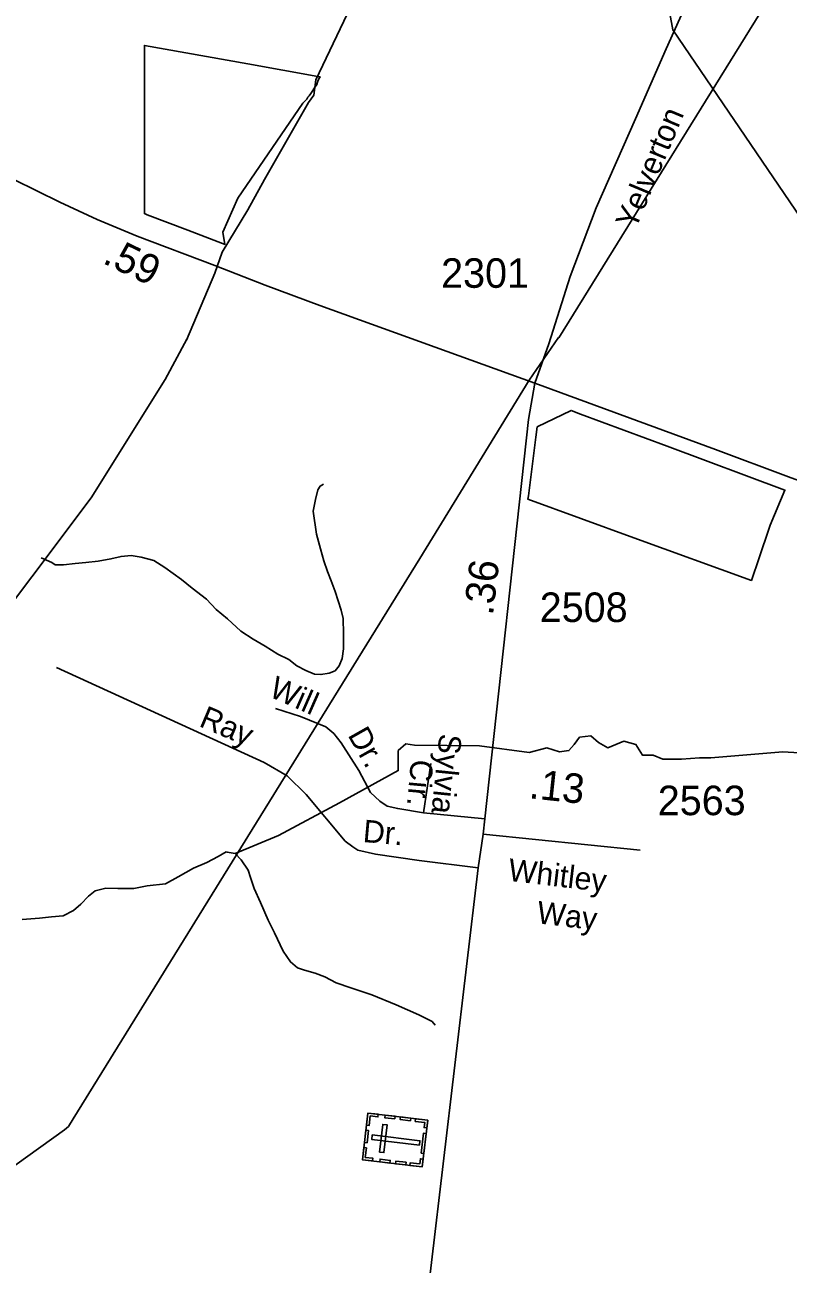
# Model space of a CAD drawing. Extents: x 2082433 to 2279600, y 546599 to 755198.
# Drawn here: x 2203681 to 2206910, y 633757 to 639003 of the extents above; entities that cross this region are included whole.
import ezdxf

# ---------------------------------------------------------------- set-up
doc = ezdxf.new("R2010")
doc.units = 0
for name, color, linetype in [('Exist Boundary Political City Limit New', 7, 'Continuous'), ('Exist Boundary Political Fire Districts', 7, 'Continuous'), ('Exist Cultural Cemetery CELL', 7, 'Continuous'), ('Exist Hydrographic Creek Single Shore', 7, 'Continuous'), ('Exist Hydrographic Misc Water Feature', 7, 'Continuous'), ('Exist Road Non-System Type 51', 7, 'Continuous'), ('Exist Road Non-System Type 51 Label', 7, 'Continuous'), ('Exist Road Primary US Attributed', 7, 'Continuous'), ('Exist Road Primary US Mileage Hundredths English Label', 7, 'Continuous'), ('Exist Road Secondary Mileage Hundredths English Label', 7, 'Continuous'), ('Exist Road Secondary Type 51 Attributed', 7, 'Continuous'), ('Exist Road Secondary Type 51 Label', 7, 'Continuous'), ('Exist Road Secondary Type 51 Number Label', 7, 'Continuous'), ('Exist Utilities Electrical Transmission Line', 7, 'Continuous'), ('Map Preparation Boundary City Limit Buffer Line', 7, 'Continuous')]:
    doc.layers.add(name, color=color, linetype=linetype)

msp = doc.modelspace()

# ---------------------------------------------------------------- linework, layer by layer
at = {"layer": 'Exist Boundary Political City Limit New'}
for points in [[(2204519.5, 638125.3), (2204527.8, 638073.9), (2204524.5, 638075.2), (2204517, 638078.1), (2204371, 638134.1), (2204199.2, 638199.2), (2204187.5, 638204.1), (2204187.2, 638608.3), (2204187.2, 638915.8), (2204624.8, 638837.6), (2204921.2, 638784.7), (2204930.2, 638783.1), (2204924.5, 638774.1), (2204921, 638764), (2204917, 638750.8), (2204909.8, 638740.1), (2204904.5, 638731.4), (2204897.5, 638721.2), (2204891, 638712.1), (2204884, 638702.9), (2204879, 638696.6), (2204874.8, 638688.7), (2204867.8, 638681.2), (2204857.2, 638671.8), (2204583, 638269.8), (2204519.5, 638125.3)], [(2206759.2, 636663.8), (2206754.8, 636651.1), (2206256.8, 636832.2), (2205809.5, 636994.8), (2205811.5, 637009.6), (2205843.5, 637258.4), (2205849, 637300.8), (2205992.2, 637370.6), (2206032.2, 637355.7), (2206398, 637219.4), (2206896.5, 637033.8), (2206834.5, 636884.9), (2206783.2, 636734.7), (2206759.2, 636663.8)]]:
    msp.add_lwpolyline(points, dxfattribs=at)
at = {"layer": 'Exist Boundary Political Fire Districts'}
msp.add_lwpolyline([(2208172.1, 642644.6), (2208067.7, 642576.7), (2207985.7, 642519.9), (2207927.4, 642479.6), (2207577.4, 642261), (2207277.8, 642084.5), (2206901.8, 641865.8), (2206584.7, 641674.5), (2206130.8, 641401.7), (2205993.8, 641317.8), (2206421.9, 638981.6), (2207955.5, 636726.6), (2210666.9, 632992.2)], dxfattribs=at)
at = {"layer": 'Exist Cultural Cemetery CELL'}
for points in [[(2205109.2, 634199.4), (2205132.9, 634397.1), (2205385.7, 634366.8), (2205362, 634169.2)], [(2205175.9, 634392), (2205174.6, 634380.8), (2205142.6, 634384.6), (2205137.8, 634344.3), (2205126.8, 634345.6), (2205132.9, 634397.2)], [(2205181.6, 634231.9), (2205200.2, 634229.6), (2205214.2, 634346.5), (2205195.6, 634348.8)], [(2205247.1, 634372), (2205204.1, 634377.1), (2205205.5, 634388.5), (2205248.5, 634383.3)], [(2205312.6, 634364.1), (2205269.6, 634369.3), (2205270.9, 634380.6), (2205313.9, 634375.4)], [(2205381.8, 634333.9), (2205370.3, 634335.3), (2205373, 634357.1), (2205332.8, 634361.9), (2205334.2, 634373), (2205385.7, 634366.8)], [(2205118, 634273), (2205124.2, 634324.4), (2205135.5, 634323.1), (2205129.3, 634271.6)], [(2205151.3, 634304.2), (2205149, 634285.7), (2205350.4, 634261.5), (2205352.6, 634280.1)], [(2205357.4, 634227.6), (2205367.5, 634311.8), (2205378.9, 634310.5), (2205368.8, 634226.2)], [(2205152.2, 634194.3), (2205153.5, 634205.6), (2205121.6, 634209.4), (2205126.4, 634249.7), (2205115.4, 634251), (2205109.2, 634199.4)], [(2205225.8, 634185.4), (2205182.8, 634190.6), (2205184.2, 634201.9), (2205227.2, 634196.7)], [(2205292.6, 634177.4), (2205249.6, 634182.6), (2205250.9, 634193.9), (2205293.9, 634188.7)], [(2205365.9, 634202), (2205354.5, 634203.4), (2205351.9, 634181.5), (2205311.7, 634186.3), (2205310.4, 634175.3), (2205361.9, 634169.1)]]:
    msp.add_lwpolyline(points, close=True, dxfattribs=at)
at = {"layer": 'Exist Hydrographic Creek Single Shore'}
for points in [[(2204365.9, 637668.2), (2204484.6, 637952.5), (2204515.8, 638040.4), (2204624.9, 638220.4), (2204695.8, 638347.9), (2204880.7, 638673.9), (2204903.4, 638705.1), (2204911.9, 638770.3), (2205192.9, 639360.3)], [(2203046.4, 635180.5), (2203102.6, 635327.5), (2203102.6, 635426.7), (2203060.1, 635568.4), (2203088.4, 635697.2), (2203458.5, 636332.6), (2203962.5, 637001.3), (2204275.4, 637502.1), (2204366.5, 637672.1)], [(2204571.3, 635494.9), (2204753.9, 635571.3), (2205011.8, 635710.2), (2205261.3, 635846.3), (2205261.3, 635931.3), (2205292.5, 635959.6), (2205329.3, 635954), (2205604.3, 635951.1), (2205814.1, 635922.8), (2205889.2, 635942.6), (2205943.1, 635925.6), (2205982.8, 635931.3), (2206005.4, 635956.8), (2206028.1, 635988), (2206076.3, 635993.7), (2206107.5, 635965.3), (2206147.2, 635942.6), (2206215.2, 635971), (2206266.2, 635956.8), (2206294.6, 635911.5), (2206339.9, 635911.5), (2206379.6, 635894.4), (2206459, 635894.4), (2206535.5, 635900.1), (2206583.7, 635900.1), (2206887.1, 635925.6), (2207072.7, 635914.3)], [(2204533.6, 635502.6), (2204499.6, 635482.6), (2204451.8, 635458.1), (2204394.2, 635433.6), (2204330.2, 635397.4), (2204276.3, 635367), (2204198.3, 635358.5), (2204142.6, 635347.9), (2204074.7, 635347.6), (2204024.7, 635349.1), (2203978.9, 635336.9), (2203951.1, 635314.8), (2203918.9, 635280.7), (2203887.3, 635254.2), (2203843.2, 635232.1), (2203793.8, 635227.8), (2203743.7, 635221.2), (2203669.9, 635216.9)], [(2205417.8, 634768.8), (2205403.8, 634784.7), (2205347.7, 634812.3), (2205251.5, 634855.6), (2205149.2, 634897), (2205061, 634926.5), (2204998.9, 634948.1), (2204950.7, 634973.6), (2204908.9, 634989.2), (2204864.8, 635001.2), (2204834.6, 635011), (2204804.5, 635036.7), (2204774.3, 635082.5), (2204737.4, 635160.3), (2204711.2, 635213.8), (2204678.4, 635287.6), (2204652.1, 635347.6), (2204636.1, 635393.4), (2204626.1, 635425.3), (2204595.9, 635468.8), (2204571.3, 635494.9), (2204537.1, 635501.9), (2204533.6, 635502.6)]]:
    msp.add_lwpolyline(points, dxfattribs=at)
at = {"layer": 'Exist Hydrographic Misc Water Feature'}
msp.add_lwpolyline([(2204944.3, 637058.7), (2204930.8, 637050.6), (2204921, 637034.7), (2204910.7, 636994.5), (2204901.5, 636944.4), (2204915.8, 636846.5), (2204932.4, 636784.8), (2204946.6, 636734.8), (2204961.1, 636689.2), (2204977.3, 636649), (2204993.7, 636605.2), (2205020, 636525.3), (2205028.6, 636489.6), (2205029, 636425.5), (2205029.4, 636361.7), (2205023.5, 636321.6), (2205011.4, 636289.4), (2204993.9, 636269.3), (2204968.1, 636259), (2204933.9, 636252.8), (2204906.2, 636255), (2204870.1, 636270.6), (2204832.2, 636290.1), (2204797.7, 636316), (2204751.6, 636339.6), (2204697.6, 636373.3), (2204647.4, 636403.2), (2204594.7, 636436.7), (2204538.7, 636488.1), (2204490.5, 636527.9), (2204450.2, 636571.6), (2204389.7, 636619.3), (2204343.7, 636654.6), (2204273.2, 636706.3), (2204226.8, 636736), (2204172.9, 636749.4), (2204130.9, 636757.4), (2204088.8, 636753.2), (2204045.2, 636742.7), (2203991, 636732.2), (2203939, 636727.9), (2203894.9, 636723.6), (2203845.5, 636717.3), (2203809.2, 636717.1), (2203795.2, 636727), (2203751.1, 636746.5)], dxfattribs=at)
at = {"layer": 'Exist Road Non-System Type 51'}
for p, q in [((2205367.8, 635667.7), (2205399, 635875.8)), ((2205627.9, 635641.7), (2205367.8, 635667.7))]:
    msp.add_line(p, q, dxfattribs=at)
for points in [[(2205599.3, 635435), (2205349.6, 635466.2), (2205165, 635493.4), (2205090.3, 635510.1), (2205068.7, 635523.6), (2205036.3, 635547.9), (2204871.2, 635745.8), (2204790.6, 635823.8), (2204694.4, 635881), (2203815.5, 636282.7)], [(2205367.8, 635667.7), (2205258.6, 635685.9), (2205214.4, 635696.3), (2205183.2, 635717.2), (2205144.2, 635753.6), (2205094.8, 635847.2), (2205019.4, 635964.2), (2204988.2, 636003.2), (2204954.4, 636031.8), (2204847.8, 636076), (2204741.2, 636109.8)]]:
    msp.add_lwpolyline(points, dxfattribs=at)
at = {"layer": 'Exist Road Primary US Attributed'}
for points in [[(2202669.6, 638827.7), (2202846.1, 638756.2), (2202951, 638703.7), (2203189.8, 638581.8), (2203435, 638454.3), (2203634.8, 638347.9), (2203829.7, 638253), (2203987.1, 638179.3), (2204157.2, 638108.4), (2204484.6, 637983.7), (2204698.6, 637901.5), (2204928.9, 637815), (2205838.9, 637486.2)], [(2205838.9, 637486.2), (2206602.9, 637205.5), (2206911.1, 637089.3), (2207554.6, 636854), (2207730.4, 636791.7), (2207880.6, 636735), (2208009.6, 636692.4), (2208059.8, 636673.8), (2208097.9, 636662.2), (2208185.4, 636637.2), (2208283.2, 636614.5), (2208447.6, 636579), (2209369.3, 636474.1), (2209716.2, 636430.1), (2209821.2, 636420.4), (2209887.2, 636408.1), (2209994.5, 636382)]]:
    msp.add_lwpolyline(points, dxfattribs=at)
at = {"layer": 'Exist Road Secondary Type 51 Attributed'}
msp.add_line((2205620.1, 635578), (2206284.5, 635510.1), dxfattribs=at)
for points in [[(2205838.9, 637486.2), (2205898.4, 637653.4), (2205987.7, 637938.3), (2206098.5, 638227.7), (2206264.9, 638604.7), (2206394.9, 638901.2), (2206540.6, 639228.8)], [(2205838.9, 637486.2), (2205812, 637333.1), (2205627.9, 635641.7), (2205620.1, 635578)], [(2205620.1, 635578), (2205599.3, 635435), (2205253.4, 632512.3)]]:
    msp.add_lwpolyline(points, dxfattribs=at)
at = {"layer": 'Exist Utilities Electrical Transmission Line'}
for points in [[(2205939.6, 637678.4), (2208074.9, 641125.6), (2208526.2, 645265), (2208662, 645571.8)], [(2205939.5, 637679.5), (2205814.9, 637498.8), (2205352.3, 636743.8), (2203885.3, 634372.7), (2203865.4, 634340.7), (2203849.6, 634326.5), (2202341.6, 633244.5), (2200131.5, 631642.1), (2198802.9, 630659.3), (2196209, 628764.2), (2194963.8, 627840.1), (2194349.2, 627390), (2192966.8, 626370.9), (2191379.5, 625202.4), (2189939.5, 624140.9), (2188179.1, 622841.3), (2186203.8, 621394.3)]]:
    msp.add_lwpolyline(points, dxfattribs=at)
at = {"layer": 'Map Preparation Boundary City Limit Buffer Line'}
for points in [[(2204519.5, 638125.3), (2204527.8, 638073.9), (2204524.5, 638075.2), (2204517, 638078.1), (2204371, 638134.1), (2204199.2, 638199.2), (2204187.5, 638204.1), (2204187.2, 638608.3), (2204187.2, 638915.8), (2204624.8, 638837.6), (2204921.2, 638784.7), (2204930.2, 638783.1), (2204924.5, 638774.1), (2204921, 638764), (2204917, 638750.8), (2204909.8, 638740.1), (2204904.5, 638731.4), (2204897.5, 638721.2), (2204891, 638712.1), (2204884, 638702.9), (2204879, 638696.6), (2204874.8, 638688.7), (2204867.8, 638681.2), (2204857.2, 638671.8), (2204583, 638269.8), (2204519.5, 638125.3)], [(2206759.2, 636663.8), (2206754.8, 636651.1), (2206256.8, 636832.2), (2205809.5, 636994.8), (2205811.5, 637009.6), (2205843.5, 637258.4), (2205849, 637300.8), (2205992.2, 637370.6), (2206032.2, 637355.7), (2206398, 637219.4), (2206896.5, 637033.8), (2206834.5, 636884.9), (2206783.2, 636734.7), (2206759.2, 636663.8)]]:
    msp.add_lwpolyline(points, dxfattribs=at)

# ---------------------------------------------------------------- texts
at = {"layer": 'Exist Road Non-System Type 51 Label'}
for s, rotation, p in [('Will', 336.2354, (2204708.8, 636162.3)), ('Ray', 337.0795, (2204414, 636035.7)), ('Dr.', 299.4586, (2205045.5, 635997)), ('Sylvia', 264.2112, (2205435.5, 636005.5)), ('Cir.', 264.8858, (2205315.2, 635896.2)), ('Dr.', 355.0261, (2205109.1, 635544.5))]:
    msp.add_text(s, height=95, rotation=rotation, dxfattribs=at).set_placement(p)
at = {"layer": 'Exist Road Primary US Mileage Hundredths English Label'}
msp.add_text('.59', height=125, rotation=334.2347, dxfattribs=at).set_placement((2204005.6, 637996.7))
at = {"layer": 'Exist Road Secondary Mileage Hundredths English Label'}
for s, rotation, p in [('.36', 83.275, (2205661.4, 636500.4)), ('.13', 353.9126, (2205810.9, 635729.9))]:
    msp.add_text(s, height=125, rotation=rotation, dxfattribs=at).set_placement(p)
at = {"layer": 'Exist Road Secondary Type 51 Label'}
for s, rotation, p in [('Yelverton', 67.2716, (2206264.4, 638132.5)), ('Whitley', 353.263, (2205722.3, 635380.6)), ('Way', 353.263, (2205843.9, 635200.6))]:
    msp.add_text(s, height=95, rotation=rotation, dxfattribs=at).set_placement(p)
at = {"layer": 'Exist Road Secondary Type 51 Number Label'}
for s, p in [('2301', (2205442.2, 637889.9)), ('2508', (2205859.4, 636475.4)), ('2563', (2206358.7, 635657.8))]:
    msp.add_text(s, height=125, dxfattribs=at).set_placement(p)

doc.saveas('drawing.dxf')
